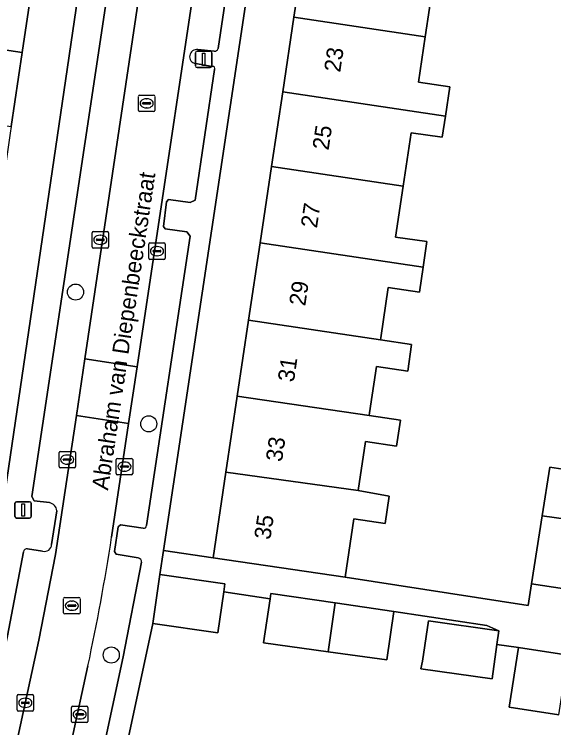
# Model space of a CAD drawing. Extents: x 162172 to 163187, y 382874 to 383685.
# Drawn here: x 162901.13 to 162933.89, y 383150.82 to 383194.13 of the extents above; entities that cross this region are included whole.
import ezdxf

# ---------------------------------------------------------------- set-up
doc = ezdxf.new("R2010")
doc.units = 0
for name, color, linetype in [('IMGEO_Boom', 7, 'Continuous'), ('IMGEO_Erf', 7, 'Continuous'), ('IMGEO_Kolk', 7, 'Continuous'), ('IMGEO_Lichtmast', 7, 'Continuous'), ('IMGEO_Muur', 7, 'Continuous'), ('IMGEO_Openbare_ruimte_label', 7, 'Continuous'), ('IMGEO_Pand', 7, 'Continuous'), ('IMGEO_Pand_nummerreeks', 7, 'Continuous'), ('IMGEO_Parkeervlak_open', 7, 'Continuous'), ('IMGEO_Rijbaan_lokaal_open', 7, 'Continuous'), ('IMGEO_Rioolput', 7, 'Continuous'), ('IMGEO_Voetpad_open', 7, 'Continuous')]:
    doc.layers.add(name, color=color, linetype=linetype)

msp = doc.modelspace()

# ---------------------------------------------------------------- linework, layer by layer
at = {"layer": 'IMGEO_Boom'}
for centre in [(162904.855, 383177.268), (162909.3, 383169.267), (162907.024, 383155.237)]:
    msp.add_circle(centre, 0.489, dxfattribs=at)
at = {"layer": 'IMGEO_Erf'}
for points in [[(162906.505, 383205.532), (162903.733, 383205.94), (162903.025, 383201.214), (162902.308, 383196.428), (162901.615, 383191.801), (162900.945, 383187.323), (162900.882, 383186.905), (162900.25, 383182.643), (162900.207, 383182.353), (162899.663, 383182.433), (162899.019, 383178.179), (162898.287, 383173.348), (162898.262, 383173.184), (162898.806, 383173.102), (162898.116, 383168.497), (162897.374, 383163.545), (162900.276, 383163.119)], [(162916.756, 383184.886), (162917.434, 383189.417), (162918.113, 383193.955), (162918.83, 383198.746), (162919.571, 383203.696), (162916.594, 383204.144), (162910.196, 383161.591), (162913.203, 383161.139), (162913.981, 383166.339), (162914.672, 383170.954), (162915.361, 383175.558), (162916.063, 383180.253)]]:
    msp.add_lwpolyline(points, close=True, dxfattribs=at)
for points in [[(162926.603, 383196.258), (162926.086, 383192.763), (162925.68, 383190.016), (162927.577, 383189.736), (162927.311, 383187.94), (162927.122, 383186.662), (162925.225, 383186.943), (162924.744, 383183.691), (162924.288, 383180.61), (162926.185, 383180.329), (162925.955, 383178.774), (162925.73, 383177.255), (162923.833, 383177.536), (162923.383, 383174.49), (162923.365, 383174.37), (162925.262, 383174.089), (162925.023, 383172.474), (162923.126, 383172.754), (162922.709, 383169.941), (162922.684, 383169.77), (162924.582, 383169.489), (162924.35, 383167.924), (162922.453, 383168.205), (162922.013, 383165.23), (162923.898, 383164.871), (162923.653, 383163.213), (162921.756, 383163.494), (162921.233, 383159.961), (162932.347, 383158.245), (162932.55, 383159.561), (162933.189, 383163.687), (162933.648, 383166.65), (162935.757, 383166.323)], [(162934.195, 383151.602), (162931.189, 383152.067), (162931.751, 383155.7), (162930.437, 383155.884), (162930.146, 383153.801), (162925.829, 383154.405), (162925.926, 383154.872), (162926.29, 383157.307), (162930.553, 383156.71), (162929.82, 383157.035), (162924.19, 383157.869), (162923.752, 383154.938), (162920.187, 383155.437), (162916.275, 383155.985), (162916.674, 383158.657), (162913.854, 383159.066), (162913.492, 383156.574), (162909.545, 383157.158), (162907.392, 383147.138)]]:
    msp.add_lwpolyline(points, dxfattribs=at)
at = {"layer": 'IMGEO_Kolk'}
for p, q in [((162905.856, 383180.016), (162905.856, 383180.868)), ((162905.931, 383180.942), (162906.783, 383180.942)), ((162906.857, 383180.868), (162906.857, 383180.016)), ((162906.115, 383180.436), (162906.115, 383180.448)), ((162906.553, 383180.399), (162906.155, 383180.399)), ((162906.158, 383180.485), (162906.556, 383180.485)), ((162906.344, 383180.722), (162906.369, 383180.722)), ((162906.599, 383180.448), (162906.599, 383180.436)), ((162906.783, 383179.942), (162905.931, 383179.942)), ((162906.367, 383180.162), (162906.342, 383180.162)), ((162909.298, 383179.327), (162909.298, 383180.179)), ((162909.373, 383180.253), (162910.225, 383180.253)), ((162909.786, 383180.033), (162909.811, 383180.033)), ((162910.299, 383180.179), (162910.299, 383179.327)), ((162909.557, 383179.747), (162909.557, 383179.759)), ((162909.995, 383179.71), (162909.597, 383179.71)), ((162909.6, 383179.796), (162909.998, 383179.796)), ((162909.809, 383179.473), (162909.784, 383179.473)), ((162910.041, 383179.759), (162910.041, 383179.747)), ((162910.225, 383179.253), (162909.373, 383179.253)), ((162903.851, 383166.673), (162903.851, 383167.525)), ((162903.926, 383167.599), (162904.778, 383167.599)), ((162904.339, 383167.379), (162904.364, 383167.379)), ((162904.852, 383167.525), (162904.852, 383166.673)), ((162904.11, 383167.093), (162904.11, 383167.105)), ((162904.548, 383167.056), (162904.15, 383167.056)), ((162904.153, 383167.142), (162904.551, 383167.142)), ((162904.594, 383167.105), (162904.594, 383167.093)), ((162907.323, 383166.248), (162907.323, 383167.1)), ((162907.398, 383167.174), (162908.25, 383167.174)), ((162907.811, 383166.954), (162907.836, 383166.954)), ((162908.324, 383167.1), (162908.324, 383166.248)), ((162904.778, 383166.599), (162903.926, 383166.599)), ((162904.362, 383166.819), (162904.337, 383166.819)), ((162907.582, 383166.668), (162907.582, 383166.68)), ((162908.02, 383166.631), (162907.622, 383166.631)), ((162907.625, 383166.717), (162908.023, 383166.717)), ((162908.066, 383166.68), (162908.066, 383166.668)), ((162908.25, 383166.174), (162907.398, 383166.174)), ((162907.834, 383166.394), (162907.809, 383166.394)), ((162901.305, 383151.911), (162901.305, 383152.763)), ((162901.38, 383152.837), (162902.232, 383152.837)), ((162901.793, 383152.617), (162901.818, 383152.617)), ((162902.306, 383152.763), (162902.306, 383151.911)), ((162901.564, 383152.331), (162901.564, 383152.343)), ((162902.002, 383152.294), (162901.604, 383152.294)), ((162901.607, 383152.38), (162902.005, 383152.38)), ((162902.048, 383152.343), (162902.048, 383152.331)), ((162902.232, 383151.837), (162901.38, 383151.837)), ((162901.816, 383152.057), (162901.791, 383152.057)), ((162904.606, 383151.209), (162904.606, 383152.061)), ((162904.681, 383152.135), (162905.533, 383152.135)), ((162905.094, 383151.915), (162905.119, 383151.915)), ((162905.607, 383152.061), (162905.607, 383151.209)), ((162904.865, 383151.629), (162904.865, 383151.641)), ((162905.303, 383151.592), (162904.905, 383151.592)), ((162904.908, 383151.678), (162905.306, 383151.678)), ((162905.117, 383151.355), (162905.092, 383151.355)), ((162905.349, 383151.641), (162905.349, 383151.629)), ((162905.533, 383151.135), (162904.681, 383151.135))]:
    msp.add_line(p, q, dxfattribs=at)
for points in [[(162905.856, 383180.016), (162905.856, 383180.868)], [(162905.931, 383180.942), (162906.783, 383180.942)], [(162906.857, 383180.868), (162906.857, 383180.016)], [(162906.783, 383179.942), (162905.931, 383179.942)], [(162909.298, 383179.327), (162909.298, 383180.179)], [(162909.373, 383180.253), (162910.225, 383180.253)], [(162910.299, 383180.179), (162910.299, 383179.327)], [(162910.225, 383179.253), (162909.373, 383179.253)], [(162903.851, 383166.673), (162903.851, 383167.525)], [(162903.926, 383167.599), (162904.778, 383167.599)], [(162904.852, 383167.525), (162904.852, 383166.673)], [(162907.323, 383166.248), (162907.323, 383167.1)], [(162907.398, 383167.174), (162908.25, 383167.174)], [(162908.324, 383167.1), (162908.324, 383166.248)], [(162904.778, 383166.599), (162903.926, 383166.599)], [(162908.25, 383166.174), (162907.398, 383166.174)], [(162901.305, 383151.911), (162901.305, 383152.763)], [(162901.38, 383152.837), (162902.232, 383152.837)], [(162902.306, 383152.763), (162902.306, 383151.911)], [(162902.232, 383151.837), (162901.38, 383151.837)], [(162904.606, 383151.209), (162904.606, 383152.061)], [(162904.681, 383152.135), (162905.533, 383152.135)], [(162905.607, 383152.061), (162905.607, 383151.209)], [(162905.533, 383151.135), (162904.681, 383151.135)]]:
    msp.add_lwpolyline(points, dxfattribs=at)
for centre, radius, start, end in [((162905.933, 383180.866), 0.0765, 91.552, 178.448), ((162905.933, 383180.866), 0.0765, 91.552, 178.448), ((162906.781, 383180.866), 0.0765, 1.552, 88.448), ((162906.781, 383180.866), 0.0765, 1.552, 88.448), ((162906.155, 383180.445), 0.0403, 85.8775, 175.7526), ((162906.152, 383180.435), 0.0366, 178.938, 274.7102), ((162906.556, 383180.442), 0.043, 264.8664, 352.4533), ((162906.56, 383180.447), 0.0386, 1.7309, 96.639), ((162905.933, 383180.018), 0.0765, 181.552, 268.448), ((162905.933, 383180.018), 0.0765, 181.552, 268.448), ((162906.781, 383180.018), 0.0765, 271.552, 358.448), ((162906.781, 383180.018), 0.0765, 271.552, 358.448), ((162909.375, 383180.177), 0.0765, 91.552, 178.448), ((162909.375, 383180.177), 0.0765, 91.552, 178.448), ((162910.223, 383180.177), 0.0765, 1.552, 88.448), ((162910.223, 383180.177), 0.0765, 1.552, 88.448), ((162909.597, 383179.756), 0.0403, 85.8775, 175.7526), ((162909.594, 383179.746), 0.0366, 178.938, 274.7102), ((162909.998, 383179.753), 0.043, 264.8664, 352.4533), ((162910.002, 383179.758), 0.0386, 1.7309, 96.639), ((162909.375, 383179.329), 0.0765, 181.552, 268.448), ((162909.375, 383179.329), 0.0765, 181.552, 268.448), ((162910.223, 383179.329), 0.0765, 271.552, 358.448), ((162910.223, 383179.329), 0.0765, 271.552, 358.448), ((162903.928, 383167.523), 0.0765, 91.552, 178.448), ((162903.928, 383167.523), 0.0765, 91.552, 178.448), ((162904.776, 383167.523), 0.0765, 1.552, 88.448), ((162904.776, 383167.523), 0.0765, 1.552, 88.448), ((162904.15, 383167.102), 0.0403, 85.8775, 175.7526), ((162904.147, 383167.092), 0.0366, 178.938, 274.7102), ((162904.551, 383167.099), 0.043, 264.8664, 352.4533), ((162904.555, 383167.104), 0.0386, 1.7309, 96.639), ((162907.4, 383167.098), 0.0765, 91.552, 178.448), ((162907.4, 383167.098), 0.0765, 91.552, 178.448), ((162908.248, 383167.098), 0.0765, 1.552, 88.448), ((162908.248, 383167.098), 0.0765, 1.552, 88.448), ((162903.928, 383166.675), 0.0765, 181.552, 268.448), ((162903.928, 383166.675), 0.0765, 181.552, 268.448), ((162904.776, 383166.675), 0.0765, 271.552, 358.448), ((162904.776, 383166.675), 0.0765, 271.552, 358.448), ((162907.622, 383166.677), 0.0403, 85.8775, 175.7526), ((162907.619, 383166.667), 0.0366, 178.938, 274.7102), ((162908.023, 383166.674), 0.043, 264.8664, 352.4533), ((162908.027, 383166.679), 0.0386, 1.7309, 96.639), ((162907.4, 383166.25), 0.0765, 181.552, 268.448), ((162907.4, 383166.25), 0.0765, 181.552, 268.448), ((162908.248, 383166.25), 0.0765, 271.552, 358.448), ((162908.248, 383166.25), 0.0765, 271.552, 358.448), ((162901.382, 383152.761), 0.0765, 91.552, 178.448), ((162901.382, 383152.761), 0.0765, 91.552, 178.448), ((162902.23, 383152.761), 0.0765, 1.552, 88.448), ((162902.23, 383152.761), 0.0765, 1.552, 88.448), ((162901.604, 383152.34), 0.0403, 85.8775, 175.7526), ((162901.601, 383152.33), 0.0366, 178.938, 274.7102), ((162902.005, 383152.337), 0.043, 264.8664, 352.4533), ((162902.009, 383152.342), 0.0386, 1.7309, 96.639), ((162901.382, 383151.913), 0.0765, 181.552, 268.448), ((162901.382, 383151.913), 0.0765, 181.552, 268.448), ((162902.23, 383151.913), 0.0765, 271.552, 358.448), ((162902.23, 383151.913), 0.0765, 271.552, 358.448), ((162904.683, 383152.059), 0.0765, 91.552, 178.448), ((162904.683, 383152.059), 0.0765, 91.552, 178.448), ((162905.531, 383152.059), 0.0765, 1.552, 88.448), ((162905.531, 383152.059), 0.0765, 1.552, 88.448), ((162904.905, 383151.638), 0.0403, 85.8775, 175.7526), ((162904.902, 383151.628), 0.0366, 178.938, 274.7102), ((162905.306, 383151.635), 0.043, 264.8664, 352.4533), ((162905.31, 383151.64), 0.0386, 1.7309, 96.639), ((162904.683, 383151.211), 0.0765, 181.552, 268.448), ((162904.683, 383151.211), 0.0765, 181.552, 268.448), ((162905.531, 383151.211), 0.0765, 271.552, 358.448), ((162905.531, 383151.211), 0.0765, 271.552, 358.448)]:
    msp.add_arc(centre, radius, start, end, dxfattribs=at)
for centre, major_axis, ratio, start_param, end_param in [((162906.343, 383180.442), (-0.387, 0.002), 0.722429, 4.712389, 7.853982), ((162906.368, 383180.442), (-0.39, 0.002), 0.717154, 1.570796, 4.712389), ((162909.785, 383179.753), (-0.387, 0.002), 0.722429, 4.712389, 7.853982), ((162909.81, 383179.753), (-0.39, 0.002), 0.717154, 1.570796, 4.712389), ((162904.338, 383167.099), (-0.387, 0.002), 0.722429, 4.712389, 7.853982), ((162904.363, 383167.099), (-0.39, 0.002), 0.717154, 1.570796, 4.712389), ((162907.81, 383166.674), (-0.387, 0.002), 0.722429, 4.712389, 7.853982), ((162907.835, 383166.674), (-0.39, 0.002), 0.717154, 1.570796, 4.712389), ((162901.792, 383152.337), (-0.387, 0.002), 0.722429, 4.712389, 7.853982), ((162901.817, 383152.337), (-0.39, 0.002), 0.717154, 1.570796, 4.712389), ((162905.093, 383151.635), (-0.387, 0.002), 0.722429, 4.712389, 7.853982), ((162905.118, 383151.635), (-0.39, 0.002), 0.717154, 1.570796, 4.712389)]:
    msp.add_ellipse(centre, major_axis=major_axis, ratio=ratio, start_param=start_param, end_param=end_param, dxfattribs=at)
at = {"layer": 'IMGEO_Lichtmast'}
for p, q in [((162912.136, 383190.996), (162912.136, 383191.796)), ((162912.136, 383191.796), (162912.136, 383190.996)), ((162912.236, 383191.896), (162913.026, 383191.896)), ((162913.026, 383191.896), (162912.236, 383191.896)), ((162913.126, 383191.796), (162913.126, 383190.996)), ((162913.126, 383190.996), (162913.126, 383191.796)), ((162913.026, 383190.896), (162912.236, 383190.896)), ((162912.236, 383190.896), (162913.026, 383190.896)), ((162901.178, 383163.646), (162901.178, 383164.446)), ((162901.178, 383164.446), (162901.178, 383163.646)), ((162901.278, 383164.546), (162902.068, 383164.546)), ((162902.068, 383164.546), (162901.278, 383164.546)), ((162902.168, 383164.446), (162902.168, 383163.646)), ((162902.168, 383163.646), (162902.168, 383164.446)), ((162902.068, 383163.546), (162901.278, 383163.546)), ((162901.278, 383163.546), (162902.068, 383163.546))]:
    msp.add_line(p, q, dxfattribs=at)
for points in [[(162912.556, 383191.771), (162912.706, 383191.771), (162912.706, 383191.021), (162912.556, 383191.021), (162912.556, 383191.771)], [(162901.598, 383164.421), (162901.748, 383164.421), (162901.748, 383163.671), (162901.598, 383163.671), (162901.598, 383164.421)]]:
    msp.add_lwpolyline(points, dxfattribs=at)
for centre, start, end in [((162912.236, 383191.796), 90, 180), ((162912.236, 383191.796), 90, 180), ((162913.026, 383191.796), 0, 90), ((162913.026, 383191.796), 360, 90), ((162912.236, 383190.996), 180, 270), ((162912.236, 383190.996), 180, 270), ((162913.026, 383190.996), 270, 0), ((162913.026, 383190.996), 270, 0), ((162901.278, 383164.446), 90, 180), ((162901.278, 383164.446), 90, 180), ((162902.068, 383164.446), 0, 90), ((162902.068, 383164.446), 360, 90), ((162901.278, 383163.646), 180, 270), ((162901.278, 383163.646), 180, 270), ((162902.068, 383163.646), 270, 0), ((162902.068, 383163.646), 270, 0)]:
    msp.add_arc(centre, 0.1, start, end, dxfattribs=at)
at = {"layer": 'IMGEO_Muur'}
msp.add_lwpolyline([(162907.392, 383147.138), (162909.545, 383157.158)], dxfattribs=at)
at = {"layer": 'IMGEO_Pand'}
for points in [[(162918.83, 383198.746), (162918.113, 383193.955), (162926.086, 383192.763), (162926.603, 383196.258), (162928.5, 383195.978), (162928.692, 383197.272)], [(162894.157, 383197.657), (162893.735, 383194.864), (162891.457, 383195.207), (162891.181, 383193.375), (162901.615, 383191.801), (162902.308, 383196.428)], [(162927.311, 383187.94), (162927.577, 383189.736), (162925.68, 383190.016), (162926.086, 383192.763), (162918.113, 383193.955), (162917.434, 383189.417)], [(162901.615, 383191.801), (162891.181, 383193.375), (162890.986, 383192.086), (162893.265, 383191.743), (162892.812, 383188.741), (162892.784, 383188.554), (162900.945, 383187.323)], [(162927.311, 383187.94), (162917.434, 383189.417), (162916.756, 383184.886), (162924.744, 383183.691), (162925.225, 383186.943), (162927.122, 383186.662)], [(162916.756, 383184.886), (162916.063, 383180.253), (162925.955, 383178.774), (162926.185, 383180.329), (162924.288, 383180.61), (162924.744, 383183.691)], [(162923.833, 383177.536), (162925.73, 383177.255), (162925.955, 383178.774), (162916.063, 383180.253), (162915.361, 383175.558), (162923.365, 383174.37), (162923.383, 383174.49)], [(162923.126, 383172.754), (162925.023, 383172.474), (162925.262, 383174.089), (162923.365, 383174.37), (162915.361, 383175.558), (162914.672, 383170.954), (162922.684, 383169.77), (162922.709, 383169.941)], [(162924.582, 383169.489), (162922.684, 383169.77), (162914.672, 383170.954), (162913.981, 383166.339), (162922.013, 383165.23), (162922.453, 383168.205), (162924.35, 383167.924)], [(162936.976, 383166.134), (162935.757, 383166.323), (162933.648, 383166.65), (162933.189, 383163.687), (162936.526, 383163.226)], [(162913.981, 383166.339), (162913.203, 383161.139), (162918.049, 383160.432), (162921.233, 383159.961), (162921.756, 383163.494), (162923.653, 383163.213), (162923.898, 383164.871), (162922.013, 383165.23)], [(162936.526, 383163.226), (162933.189, 383163.687), (162932.55, 383159.561), (162935.878, 383159.045)], [(162913.854, 383159.066), (162913.924, 383159.549), (162909.977, 383160.133), (162909.545, 383157.158), (162913.492, 383156.574)], [(162920.629, 383158.397), (162916.722, 383158.976), (162916.674, 383158.657), (162916.275, 383155.985), (162920.187, 383155.437)], [(162924.19, 383157.869), (162920.629, 383158.397), (162920.187, 383155.437), (162923.752, 383154.938)], [(162930.437, 383155.884), (162930.553, 383156.71), (162926.29, 383157.307), (162925.926, 383154.872), (162925.829, 383154.405), (162930.146, 383153.801)], [(162934.643, 383154.497), (162934.757, 383155.236), (162931.751, 383155.7), (162931.189, 383152.067), (162934.195, 383151.602), (162934.441, 383153.19)]]:
    msp.add_lwpolyline(points, close=True, dxfattribs=at)
at = {"layer": 'IMGEO_Parkeervlak_open'}
for points in [[(162898.486, 383137.076), (162902.633, 383156.139), (162903.644, 383161.345), (162904.903, 383169.786), (162905.415, 383173.218), (162909.988, 383203.872), (162910.508, 383207.3), (162914.959, 383237.052), (162915.456, 383240.511), (162917.253, 383252.345)], [(162915.087, 383250.673), (162902.202, 383164.866), (162902.347, 383164.599), (162903.275, 383164.489)], [(162920.189, 383250.262), (162918.648, 383240.012), (162918.136, 383236.616), (162913.692, 383206.81), (162913.182, 383203.388), (162908.6, 383172.737), (162908.06, 383169.286), (162907.047, 383162.397)], [(162913.516, 383192.053), (162919.985, 383235.513)], [(162912.288, 383191.985), (162913.262, 383191.888)], [(162913.159, 383190.961), (162912.136, 383191.133)], [(162909.155, 383163.093), (162911.806, 383180.655), (162911.62, 383180.915), (162910.291, 383181.103), (162910.189, 383181.249), (162910.368, 383182.755), (162910.494, 383182.886), (162911.817, 383182.703), (162912.112, 383182.847), (162913.292, 383190.775)], [(162903.723, 383163.995), (162903.399, 383161.946)], [(162908.659, 383161.143), (162907.318, 383161.352), (162907.218, 383161.524), (162907.434, 383163.009), (162907.578, 383163.132), (162908.967, 383162.936)], [(162901.688, 383161.501), (162900.715, 383156.409), (162896.768, 383138.028)], [(162902.846, 383161.545), (162901.946, 383161.674)], [(162903.734, 383136.476), (162907.753, 383155.122), (162908.863, 383160.868)], [(162905.609, 383154.573), (162901.642, 383136.296)]]:
    msp.add_lwpolyline(points, dxfattribs=at)
for centre, radius, start, end in [((162913.294, 383192.116), 0.231, 261.9429, 344.0732), ((162912.213, 383191.559), 0.433, 80.0151, 259.7541), ((162913.193, 383190.845), 0.121, 324.6455, 106.4881), ((162903.139, 383163.915), 0.59, 7.7791, 76.6296), ((162909.003, 383163.083), 0.152, 256.0899, 3.641), ((162764.689, 383184.517), 144.067, 348.00356, 351.16771), ((162902.973, 383161.952), 0.426, 252.7234, 359.171), ((162901.906, 383161.455), 0.223, 79.6249, 168.0622), ((162908.593, 383160.881), 0.27, 357.2869, 75.8505)]:
    msp.add_arc(centre, radius, start, end, dxfattribs=at)
at = {"layer": 'IMGEO_Rijbaan_lokaal_open'}
for points in [[(162905.415, 383173.218), (162908.6, 383172.737), (162913.182, 383203.388), (162909.988, 383203.872)], [(162904.903, 383169.786), (162908.06, 383169.286), (162908.6, 383172.737), (162905.415, 383173.218)]]:
    msp.add_lwpolyline(points, close=True, dxfattribs=at)
msp.add_lwpolyline([(162907.047, 383162.397), (162908.06, 383169.286), (162904.903, 383169.786), (162903.644, 383161.345), (162902.633, 383156.139), (162898.486, 383137.076), (162897.935, 383134.342), (162901.089, 383133.647), (162901.642, 383136.296), (162905.609, 383154.573)], dxfattribs=at)
msp.add_arc((162764.689, 383184.517), 144.067, 348.00356, 351.16771, dxfattribs=at)
at = {"layer": 'IMGEO_Rioolput'}
for p, q in [((162908.67, 383188.298), (162908.67, 383189.15)), ((162908.745, 383189.224), (162909.597, 383189.224)), ((162909.158, 383189.004), (162909.183, 383189.004)), ((162909.671, 383189.15), (162909.671, 383188.298)), ((162908.929, 383188.718), (162908.929, 383188.73)), ((162909.367, 383188.681), (162908.969, 383188.681)), ((162908.972, 383188.767), (162909.37, 383188.767)), ((162909.413, 383188.73), (162909.413, 383188.718)), ((162909.597, 383188.224), (162908.745, 383188.224)), ((162909.181, 383188.444), (162909.156, 383188.444)), ((162904.127, 383157.806), (162904.127, 383158.658)), ((162904.202, 383158.732), (162905.054, 383158.732)), ((162905.128, 383158.658), (162905.128, 383157.806)), ((162904.386, 383158.226), (162904.386, 383158.238)), ((162904.429, 383158.275), (162904.827, 383158.275)), ((162904.615, 383158.512), (162904.64, 383158.512)), ((162904.87, 383158.238), (162904.87, 383158.226)), ((162904.824, 383158.189), (162904.426, 383158.189)), ((162904.638, 383157.952), (162904.613, 383157.952)), ((162905.054, 383157.732), (162904.202, 383157.732))]:
    msp.add_line(p, q, dxfattribs=at)
for points in [[(162908.67, 383188.298), (162908.67, 383189.15)], [(162908.745, 383189.224), (162909.597, 383189.224)], [(162909.671, 383189.15), (162909.671, 383188.298)], [(162909.597, 383188.224), (162908.745, 383188.224)], [(162904.127, 383157.806), (162904.127, 383158.658)], [(162904.202, 383158.732), (162905.054, 383158.732)], [(162905.128, 383158.658), (162905.128, 383157.806)], [(162905.054, 383157.732), (162904.202, 383157.732)]]:
    msp.add_lwpolyline(points, dxfattribs=at)
for centre, radius, start, end in [((162908.747, 383189.148), 0.0765, 91.552, 178.448), ((162908.747, 383189.148), 0.0765, 91.552, 178.448), ((162909.595, 383189.148), 0.0765, 1.552, 88.448), ((162909.595, 383189.148), 0.0765, 1.552, 88.448), ((162908.969, 383188.727), 0.0403, 85.8775, 175.7526), ((162908.966, 383188.717), 0.0366, 178.938, 274.7102), ((162909.37, 383188.724), 0.043, 264.8664, 352.4533), ((162909.374, 383188.729), 0.0386, 1.7309, 96.639), ((162908.747, 383188.3), 0.0765, 181.552, 268.448), ((162908.747, 383188.3), 0.0765, 181.552, 268.448), ((162909.595, 383188.3), 0.0765, 271.552, 358.448), ((162909.595, 383188.3), 0.0765, 271.552, 358.448), ((162904.204, 383158.656), 0.0765, 91.552, 178.448), ((162904.204, 383158.656), 0.0765, 91.552, 178.448), ((162905.052, 383158.656), 0.0765, 1.552, 88.448), ((162905.052, 383158.656), 0.0765, 1.552, 88.448), ((162904.426, 383158.235), 0.0403, 85.8775, 175.7526), ((162904.423, 383158.225), 0.0366, 178.938, 274.7102), ((162904.827, 383158.232), 0.043, 264.8664, 352.4533), ((162904.831, 383158.237), 0.0386, 1.7309, 96.639), ((162904.204, 383157.808), 0.0765, 181.552, 268.448), ((162904.204, 383157.808), 0.0765, 181.552, 268.448), ((162905.052, 383157.808), 0.0765, 271.552, 358.448), ((162905.052, 383157.808), 0.0765, 271.552, 358.448)]:
    msp.add_arc(centre, radius, start, end, dxfattribs=at)
for centre, major_axis, ratio, start_param, end_param in [((162909.157, 383188.724), (-0.387, 0.002), 0.722429, 4.712389, 7.853982), ((162909.182, 383188.724), (-0.39, 0.002), 0.717154, 1.570796, 4.712389), ((162904.614, 383158.232), (-0.387, 0.002), 0.722429, 4.712389, 7.853982), ((162904.639, 383158.232), (-0.39, 0.002), 0.717154, 1.570796, 4.712389)]:
    msp.add_ellipse(centre, major_axis=major_axis, ratio=ratio, start_param=start_param, end_param=end_param, dxfattribs=at)
at = {"layer": 'IMGEO_Voetpad_open'}
for points in [[(162909.545, 383157.158), (162909.977, 383160.133), (162910.196, 383161.591), (162916.594, 383204.144), (162916.805, 383205.549), (162923.232, 383248.295), (162923.453, 383249.764), (162923.881, 383252.56), (162925.9, 383266.108), (162924.036, 383265.899), (162923.136, 383274.356), (162919.612, 383273.145)], [(162915.566, 383261.8), (162914.441, 383273.117), (162912.274, 383273.237), (162913.119, 383266.134), (162914.003, 383254.234), (162913.526, 383251.254), (162913.333, 383250), (162913.302, 383249.799), (162906.731, 383207.017), (162906.539, 383205.766), (162906.505, 383205.532), (162900.276, 383163.119), (162900.06, 383161.648), (162900.192, 383161.628), (162899.697, 383158.408), (162898.651, 383153.856), (162897.653, 383149.297), (162895.206, 383138.052), (162894.584, 383138.19), (162894.525, 383137.704)], [(162903.275, 383164.489), (162902.347, 383164.599), (162902.202, 383164.866), (162915.087, 383250.673)], [(162919.985, 383235.513), (162913.516, 383192.053)], [(162913.262, 383191.888), (162912.288, 383191.985)], [(162912.136, 383191.133), (162913.159, 383190.961)], [(162913.292, 383190.775), (162912.112, 383182.847), (162911.817, 383182.703), (162910.494, 383182.886), (162910.368, 383182.755), (162910.189, 383181.249), (162910.291, 383181.103), (162911.62, 383180.915), (162911.806, 383180.655), (162909.155, 383163.093)], [(162903.399, 383161.946), (162903.723, 383163.995)], [(162908.967, 383162.936), (162907.578, 383163.132), (162907.434, 383163.009), (162907.218, 383161.524), (162907.318, 383161.352), (162908.659, 383161.143)], [(162896.768, 383138.028), (162900.715, 383156.409), (162901.688, 383161.501)], [(162901.946, 383161.674), (162902.846, 383161.545)], [(162935.878, 383159.045), (162932.55, 383159.561), (162932.347, 383158.245), (162921.233, 383159.961), (162918.049, 383160.432), (162913.203, 383161.139), (162910.196, 383161.591), (162909.977, 383160.133), (162913.924, 383159.549), (162913.854, 383159.066), (162916.674, 383158.657), (162916.722, 383158.976), (162920.629, 383158.397), (162924.19, 383157.869), (162929.82, 383157.035), (162930.553, 383156.71), (162930.437, 383155.884), (162931.751, 383155.7), (162934.757, 383155.236)], [(162908.863, 383160.868), (162907.753, 383155.122), (162903.734, 383136.476)], [(162905.846, 383133.038), (162905.487, 383134.085), (162905.354, 383135.184), (162905.442, 383135.782), (162904.954, 383135.889), (162907.392, 383147.138), (162909.545, 383157.158)]]:
    msp.add_lwpolyline(points, dxfattribs=at)
for centre, radius, start, end in [((162913.294, 383192.116), 0.231, 261.9429, 344.0732), ((162912.213, 383191.559), 0.433, 80.0151, 259.7541), ((162913.193, 383190.845), 0.121, 324.6455, 106.4881), ((162903.139, 383163.915), 0.59, 7.7791, 76.6296), ((162909.003, 383163.083), 0.152, 256.0899, 3.641), ((162902.973, 383161.952), 0.426, 252.7234, 359.171), ((162901.906, 383161.455), 0.223, 79.6249, 168.0622), ((162908.593, 383160.881), 0.27, 357.2869, 75.8505)]:
    msp.add_arc(centre, radius, start, end, dxfattribs=at)

# ---------------------------------------------------------------- texts
at = {"layer": 'IMGEO_Openbare_ruimte_label'}
msp.add_text('Abraham van Diepenbeeckstraat', height=1, rotation=81.4891, dxfattribs=at).set_placement((162906.826, 383165.202))
at = {"layer": 'IMGEO_Pand_nummerreeks'}
for s, rotation, p in [('23', 81.4901, (162920.924, 383190.572)), ('25', 81.4901, (162920.216, 383185.843)), ('27', 81.4901, (162919.509, 383181.114)), ('29', 81.4918, (162918.801, 383176.386)), ('31', 81.4918, (162918.11, 383171.769)), ('33', 81.4918, (162917.386, 383166.929)), ('35', 81.4901, (162916.679, 383162.2))]:
    msp.add_text(s, height=1, rotation=rotation, dxfattribs=at).set_placement(p)

doc.saveas('drawing.dxf')
